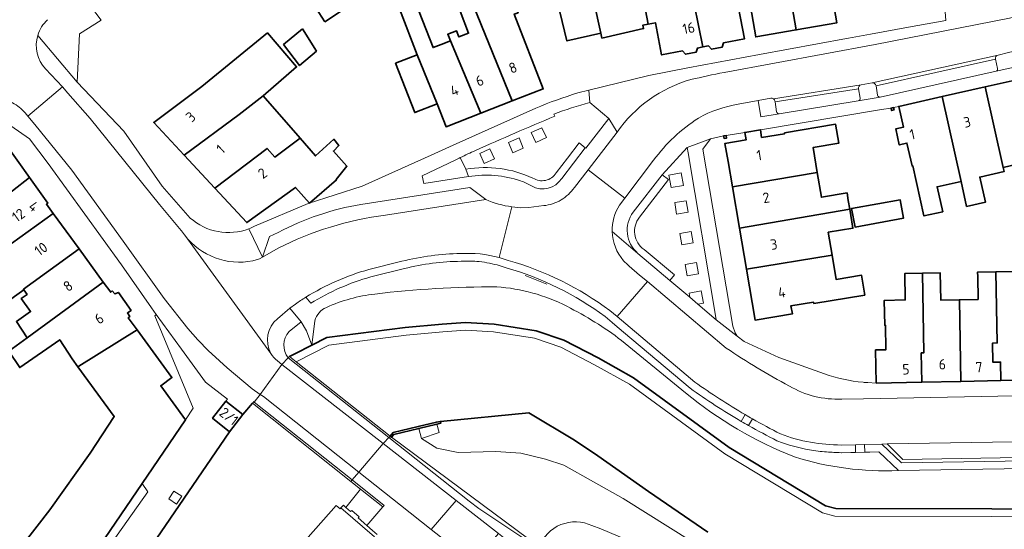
# Model space of a CAD drawing. Extents: x 150256 to 156914, y 461459 to 469481.
# Tile 311 of 656: x 155131 to 155259, y 463578 to 463644. Entities that reach past the tile are written whole.
import ezdxf
from ezdxf.enums import TextEntityAlignment as Align

# ---------------------------------------------------------------- set-up
doc = ezdxf.new("R2010")
doc.units = 0
doc.header["$LTSCALE"] = 0.75
for name, color, linetype, lineweight in [('B-RO-GK-BESCHOEIING-G', 251, 'GK-BESCHOEIING', 35), ('B-RO-GK-KADEMUUR-G', 251, 'CONTINUOUS', 35), ('B-RO-GK-KADEMUUR-GV', 251, 'CONTINUOUS', 35), ('B-RO-GR-BEPLANTING_CULTUUR_HEESTERS-GV', 251, 'CONTINUOUS', 18), ('B-RO-GR-GROENVOORZIENING-GV', 251, 'CONTINUOUS', 18), ('B-RO-GR-HAAG-GV', 251, 'CONTINUOUS', 13), ('B-RO-IE-TERREINAFSCHEIDING_KUNSTMATIG_HEKWERK-G', 251, 'IE-TERREINAFSCHEIDING-KUNSTMATIG', 18), ('B-RO-IE-TERREINAFSCHEIDING_KUNSTMATIG_MUUR-GV', 251, 'CONTINUOUS', 18), ('B-RO-KW-KUNSTWERK_DEK-GV', 6, 'CONTINUOUS', 18), ('B-RO-OG-BEBOUWING-GV', 6, 'CONTINUOUS', 35), ('B-RO-OG-BEBOUWING-T18', 1, 'CONTINUOUS', 18), ('B-RO-OG-TERREIN_CULTUURSCHEIDING-GV', 251, 'CONTINUOUS', 18), ('B-RO-OG-WATER_SLOOT-GV', 251, 'CONTINUOUS', 18), ('B-RO-VH-VERHARDING_ASFALT-GV', 251, 'CONTINUOUS', 18), ('B-RO-VH-VERHARDING_BETON-GV', 251, 'CONTINUOUS', 18), ('B-RO-VH-VERHARDING_BETONSTRAATSTEEN-GV', 251, 'CONTINUOUS', 18), ('B-RO-VH-VERHARDING_STRAATBAKSTEEN-GV', 251, 'CONTINUOUS', 18), ('B-RO-VH-VERHARDING_TEGEL-GV', 251, 'CONTINUOUS', 18)]:
    doc.layers.add(name, color=color, linetype=linetype, lineweight=lineweight)
doc.styles.add('NLCS-ISO-M200-T18', font='NLCS-ISO.ttf', dxfattribs={"height": 360})
doc.linetypes.add('GK-BESCHOEIING', pattern='A,30,-5,[1,NLCS.SHX,S=1,R=0,X=0,Y=0],-5', length=40)
doc.linetypes.add('IE-TERREINAFSCHEIDING-KUNSTMATIG', pattern='A,4,[82,NLCS.SHX,S=0.75,R=90,X=0,Y=0],4,-2', length=10)

msp = doc.modelspace()

# ---------------------------------------------------------------- linework, layer by layer
at = {"layer": 'B-RO-GK-BESCHOEIING-G'}
for points in [[(155370.573, 463580.181), (155368.292, 463580.206), (155298.318, 463580.321), (155237.51, 463580.465), (155236.144, 463580.824), (155223.637, 463588.372), (155211.202, 463597.428), (155206.602, 463600.016), (155202.146, 463602.316), (155198.552, 463603.538), (155193.089, 463604.4), (155189.352, 463604.616), (155186.333, 463604.4), (155181.517, 463603.969), (155171.31, 463602.66), (155169.392, 463601.682)], [(155169.392, 463601.682), (155167.165, 463600.546), (155166.477, 463600.195)], [(155197.608, 463592.877), (155186.09, 463591.77)], [(155203.529, 463589.348), (155197.608, 463592.877)], [(155206.556, 463587.32), (155203.529, 463589.348)], [(155220.868, 463577.386), (155213.12, 463582.671), (155206.556, 463587.32)], [(154913.987, 463458.527), (154938.762, 463464.751), (154992.908, 463476.244), (155063.704, 463491.156), (155077.648, 463494.119), (155082.742, 463495.582), (155087.789, 463497.321), (155091.886, 463498.918), (155098.421, 463502.001), (155102.187, 463504.027), (155106.505, 463506.886), (155107.946, 463507.925), (155112.293, 463511.489), (155120.157, 463518.286), (155124.072, 463521.903), (155124.219, 463522.056), (155140.177, 463543.785), (155160.275, 463566.977), (155172.557, 463580.865)]]:
    msp.add_lwpolyline(points, dxfattribs=at)
at = {"layer": 'B-RO-GK-KADEMUUR-G'}
for points in [[(155161.672, 463594.129), (155161.842, 463594.322), (155161.891, 463594.284)], [(155160.43, 463592.659), (155161.672, 463594.129)], [(155158.686, 463590.425), (155146.81, 463573.07), (155126.24, 463547.151)]]:
    msp.add_lwpolyline(points, dxfattribs=at)
at = {"layer": 'B-RO-GK-KADEMUUR-GV'}
msp.add_lwpolyline([(155185.623, 463591.431), (155186.135, 463591.524), (155186.09, 463591.77), (155185.578, 463591.677), (155183.223, 463591.089), (155179.948, 463590.322), (155179.545, 463589.86), (155179.732, 463589.712), (155180.02, 463590.068), (155183.283, 463590.858)], close=True, dxfattribs=at)
at = {"layer": 'B-RO-GR-BEPLANTING_CULTUUR_HEESTERS-GV'}
for points in [[(155197.906, 463629.271), (155198.507, 463627.985), (155199.878, 463628.616), (155199.278, 463629.906)], [(155194.928, 463628.001), (155195.497, 463626.664), (155196.866, 463627.258), (155196.315, 463628.584)], [(155191.201, 463626.576), (155191.782, 463625.26), (155193.104, 463625.855), (155192.518, 463627.165)], [(155215.802, 463623.756), (155216.09, 463622.138), (155217.674, 463622.421), (155217.385, 463624.039)], [(155218.279, 463618.95), (155218.031, 463620.429), (155216.551, 463620.181), (155216.8, 463618.701)], [(155218.952, 463614.956), (155218.703, 463616.436), (155217.223, 463616.187), (155217.472, 463614.707)], [(155219.383, 463612.392), (155217.904, 463612.143), (155218.153, 463610.664), (155219.632, 463610.913)], [(155218.493, 463607.9), (155219.542, 463607.009), (155220.27, 463607.125), (155219.988, 463608.708), (155218.416, 463608.406)]]:
    msp.add_lwpolyline(points, close=True, dxfattribs=at)
msp.add_lwpolyline([(155166.313, 463600.007), (155166.477, 463600.195), (155167.165, 463600.546), (155169.392, 463601.682), (155168.702, 463603.544), (155167.978, 463604.712), (155166.426, 463603.438)], dxfattribs=at)
msp.add_lwpolyline([(155166.426, 463603.438, 0.3651971), (155166.313, 463600.007)], format="xyb", dxfattribs=at)
at = {"layer": 'B-RO-GR-GROENVOORZIENING-GV'}
for points in [[(155258.57, 463639.344, 0.4234483), (155258.25, 463638.811)], [(155258.514, 463637.596, -0.4168178), (155258.312, 463637.246)], [(155240.778, 463635.485, 0.4289727), (155240.456, 463634.977)], [(155242.72, 463635.351, 0.3973853), (155242.202, 463635.729)], [(155243.249, 463633.886, -0.3945005), (155242.912, 463634.127)], [(155229.389, 463633.656, 0.2007302), (155229.052, 463633.738)], [(155229.567, 463633.366, 0.1956087), (155229.389, 463633.656)], [(155240.649, 463633.764, -0.3940091), (155240.4, 463633.403)], [(155230.135, 463631.73, -0.4143634), (155229.787, 463631.99)], [(155198.117, 463623.367, 0.1521595), (155189.416, 463624.507)], [(155201.132, 463624.031, -0.4166108), (155198.117, 463623.367)], [(155189.758, 463623.569, -0.1213683), (155196.515, 463623.009)], [(155196.515, 463623.009, -0.0441194), (155197.944, 463622.354)], [(155197.944, 463622.354, 0.4063887), (155201.857, 463623.324)], [(155211.146, 463618.959, 0.3939038), (155211.756, 463613.592)], [(155212.569, 463614.102, -0.4268084), (155211.951, 463618.296)], [(155188.711, 463613.564, 0.0578752), (155181.091, 463612.563)], [(155193.736, 463613.042, 0.0823879), (155188.711, 463613.564)], [(155188.772, 463612.566, 0.0573387), (155181.429, 463611.617)], [(155181.429, 463611.617, -0.0573387), (155188.772, 463612.566)], [(155190.808, 463612.546, 0.03536), (155188.772, 463612.566)], [(155188.772, 463612.566, -0.03536), (155190.808, 463612.546)], [(155193.46, 463612.081, 0.0471395), (155190.808, 463612.546)], [(155190.808, 463612.546, -0.0471395), (155193.46, 463612.081)], [(155208.109, 463606.164, 0.0911303), (155194.921, 463612.686)], [(155176.803, 463611.499, 0.0716347), (155168.604, 463607.894)], [(155207.494, 463605.375, 0.0911587), (155194.647, 463611.724)], [(155194.647, 463611.724, -0.0911587), (155207.494, 463605.375)], [(155177.058, 463610.532, 0.0703986), (155169.243, 463607.114)], [(155169.243, 463607.114, -0.0703986), (155177.058, 463610.532)], [(155177.582, 463608.307, -0.0314598), (155193.407, 463609.245)], [(155193.407, 463609.245, -0.1013714), (155202.524, 463606.717)], [(155168.604, 463607.894, 0.0130675), (155167.257, 463607.006)], [(155171.269, 463606.577, -0.0763873), (155177.582, 463608.307)], [(155169.779, 463604.839, -0.2341516), (155171.269, 463606.577)], [(155202.524, 463606.717, -0.0451911), (155209.638, 463602.282)], [(155225.207, 463591.779, -0.0223529), (155218.544, 463596.084)], [(155218.544, 463596.084, 0.0223529), (155225.207, 463591.779)], [(155225.707, 463592.646, -0.022174), (155219.157, 463596.875)], [(155217.969, 463595.465, 0.0778758), (155232.105, 463587.155)], [(155226.143, 463591.24, -0.003331), (155225.207, 463591.779)], [(155230.293, 463590.147, -0.0114884), (155226.657, 463592.099)], [(155229.841, 463589.255, -0.0117314), (155226.143, 463591.24)], [(155226.143, 463591.24, 0.0117314), (155229.841, 463589.255)], [(155234.058, 463588.064, -0.0474855), (155229.934, 463589.214)], [(155229.934, 463589.214, 0.0474855), (155234.058, 463588.064)], [(155234.205, 463589.053, -0.0470708), (155230.293, 463590.147)], [(155236.297, 463587.804, -0.0304272), (155234.058, 463588.064)], [(155234.058, 463588.064, 0.0304272), (155236.297, 463587.804)], [(155238.206, 463588.698, -0.0297523), (155234.205, 463589.053)], [(155232.105, 463587.155, 0.0853847), (155245.627, 463585.379)], [(155238.177, 463587.698, 0.0010605), (155236.297, 463587.804)], [(155236.297, 463587.804, -0.0010605), (155238.177, 463587.698)]]:
    msp.add_lwpolyline(points, format="xyb", dxfattribs=at)
for points in [[(155259.942, 463639.664), (155258.57, 463639.344)], [(155258.25, 463638.811), (155258.514, 463637.596)], [(155258.312, 463637.246), (155261.122, 463637.876)], [(155242.202, 463635.729), (155240.778, 463635.485)], [(155242.912, 463634.127), (155242.72, 463635.351)], [(155240.456, 463634.977), (155240.649, 463633.764)], [(155229.052, 463633.738), (155227.383, 463633.433), (155227.727, 463631.337), (155230.135, 463631.73)], [(155229.787, 463631.99), (155229.584, 463633.258), (155229.567, 463633.366)], [(155240.4, 463633.403), (155243.249, 463633.886)], [(155201.857, 463623.324), (155204.904, 463627.316), (155204.111, 463627.928), (155202.611, 463625.966), (155201.132, 463624.031)], [(155189.416, 463624.507), (155189.758, 463623.569)], [(155211.951, 463618.296), (155215.731, 463623.196), (155214.919, 463623.808), (155211.146, 463618.959)], [(155211.756, 463613.592), (155215.928, 463610.077), (155216.52, 463610.79), (155212.569, 463614.102)], [(155181.091, 463612.563), (155176.803, 463611.499)], [(155194.921, 463612.686), (155193.736, 463613.042)], [(155181.429, 463611.617), (155177.058, 463610.532)], [(155177.058, 463610.532), (155181.429, 463611.617)], [(155194.647, 463611.724), (155193.46, 463612.081)], [(155193.46, 463612.081), (155194.647, 463611.724)], [(155169.243, 463607.114), (155168.604, 463607.894)], [(155168.604, 463607.894), (155169.243, 463607.114)], [(155167.257, 463607.006), (155166.536, 463606.474), (155167.978, 463604.712)], [(155209.069, 463605.382), (155208.109, 463606.164)], [(155167.978, 463604.712), (155168.702, 463603.544), (155169.392, 463601.682), (155169.779, 463604.839)], [(155218.544, 463596.084), (155210.992, 463602.452), (155209.081, 463604.064), (155208.431, 463604.612), (155207.494, 463605.375)], [(155207.494, 463605.375), (155208.431, 463604.612), (155209.081, 463604.064), (155210.992, 463602.452), (155218.544, 463596.084)], [(155219.157, 463596.875), (155209.069, 463605.382)], [(155209.638, 463602.282), (155217.969, 463595.465)], [(155225.207, 463591.779), (155225.707, 463592.646)], [(155226.657, 463592.099), (155226.143, 463591.24)], [(155229.934, 463589.214), (155229.841, 463589.255)], [(155229.841, 463589.255), (155229.934, 463589.214)], [(155238.177, 463587.698), (155238.227, 463587.698), (155239.42, 463587.723), (155240.063, 463587.737), (155240.041, 463588.737), (155238.206, 463588.698)], [(155245.627, 463585.379), (155243.093, 463587.801), (155241.919, 463587.776), (155241.253, 463587.762), (155240.063, 463587.737), (155239.42, 463587.723), (155238.227, 463587.698), (155238.177, 463587.698)]]:
    msp.add_lwpolyline(points, dxfattribs=at)
for points in [[(155245.627, 463585.379), (155295.034, 463586.173), (155296.782, 463588.191), (155297.263, 463588.746), (155298.057, 463588.744), (155301.632, 463588.794), (155302.3, 463588.807), (155302.787, 463588.816), (155309.901, 463588.846), (155324.535, 463588.908), (155324.531, 463589.834), (155302.775, 463589.816), (155301.615, 463589.794), (155298.043, 463589.744), (155296.807, 463589.747), (155294.571, 463587.166), (155246.021, 463586.385), (155243.485, 463588.809), (155241.232, 463588.762), (155241.253, 463587.762), (155241.919, 463587.776), (155243.093, 463587.801)], [(155150.807, 463581.696), (155151.81, 463581.038), (155152.469, 463582.041), (155151.466, 463582.699)]]:
    msp.add_lwpolyline(points, close=True, dxfattribs=at)
at = {"layer": 'B-RO-GR-HAAG-GV'}
for points in [[(155201.857, 463623.324), (155204.904, 463627.316), (155204.111, 463627.928), (155202.611, 463625.966)], [(155202.611, 463625.966), (155201.132, 463624.031)], [(155189.416, 463624.507), (155189.758, 463623.569)], [(155211.951, 463618.296), (155215.731, 463623.196), (155214.919, 463623.808), (155211.146, 463618.959)], [(155211.756, 463613.592), (155215.928, 463610.077), (155216.52, 463610.79), (155212.569, 463614.102)], [(155181.091, 463612.563), (155176.803, 463611.499)], [(155194.921, 463612.686), (155193.736, 463613.042)], [(155177.058, 463610.532), (155181.429, 463611.617)], [(155193.46, 463612.081), (155194.647, 463611.724)], [(155168.604, 463607.894), (155169.243, 463607.114)], [(155209.069, 463605.382), (155208.109, 463606.164)], [(155207.494, 463605.375), (155208.431, 463604.612), (155209.081, 463604.064), (155210.992, 463602.452), (155218.544, 463596.084)], [(155219.157, 463596.875), (155209.069, 463605.382)], [(155225.207, 463591.779), (155225.707, 463592.646)], [(155226.657, 463592.099), (155226.143, 463591.24)], [(155229.841, 463589.255), (155229.934, 463589.214)], [(155238.177, 463587.698), (155238.227, 463587.698), (155239.42, 463587.723), (155240.063, 463587.737), (155240.041, 463588.737)], [(155240.041, 463588.737), (155238.206, 463588.698)]]:
    msp.add_lwpolyline(points, dxfattribs=at)
for points in [[(155198.117, 463623.367, 0.1521595), (155189.416, 463624.507)], [(155201.132, 463624.031, -0.4166108), (155198.117, 463623.367)], [(155189.758, 463623.569, -0.1213683), (155196.515, 463623.009)], [(155196.515, 463623.009, -0.0441194), (155197.944, 463622.354)], [(155197.944, 463622.354, 0.4063887), (155201.857, 463623.324)], [(155211.146, 463618.959, 0.3939038), (155211.756, 463613.592)], [(155212.569, 463614.102, -0.4268084), (155211.951, 463618.296)], [(155188.711, 463613.564, 0.0578752), (155181.091, 463612.563)], [(155193.736, 463613.042, 0.0823879), (155188.711, 463613.564)], [(155181.429, 463611.617, -0.0573387), (155188.772, 463612.566)], [(155188.772, 463612.566, -0.03536), (155190.808, 463612.546)], [(155190.808, 463612.546, -0.0471395), (155193.46, 463612.081)], [(155208.109, 463606.164, 0.0911303), (155194.921, 463612.686)], [(155176.803, 463611.499, 0.0716347), (155168.604, 463607.894)], [(155194.647, 463611.724, -0.0911587), (155207.494, 463605.375)], [(155169.243, 463607.114, -0.0703986), (155177.058, 463610.532)], [(155218.544, 463596.084, 0.0223529), (155225.207, 463591.779)], [(155225.707, 463592.646, -0.022174), (155219.157, 463596.875)], [(155230.293, 463590.147, -0.0114884), (155226.657, 463592.099)], [(155226.143, 463591.24, 0.0117314), (155229.841, 463589.255)], [(155229.934, 463589.214, 0.0474855), (155234.058, 463588.064)], [(155234.205, 463589.053, -0.0470708), (155230.293, 463590.147)], [(155234.058, 463588.064, 0.0304272), (155236.297, 463587.804)], [(155238.206, 463588.698, -0.0297523), (155234.205, 463589.053)], [(155236.297, 463587.804, -0.0010605), (155238.177, 463587.698)]]:
    msp.add_lwpolyline(points, format="xyb", dxfattribs=at)
msp.add_lwpolyline([(155241.232, 463588.762), (155241.253, 463587.762), (155241.919, 463587.776), (155243.093, 463587.801), (155245.627, 463585.379), (155295.034, 463586.173), (155296.782, 463588.191), (155297.263, 463588.746), (155298.057, 463588.744), (155301.632, 463588.794), (155302.3, 463588.807), (155302.787, 463588.816), (155309.901, 463588.846), (155324.535, 463588.908), (155324.531, 463589.834), (155302.775, 463589.816), (155301.615, 463589.794), (155298.043, 463589.744), (155296.807, 463589.747), (155294.571, 463587.166), (155246.021, 463586.385), (155243.485, 463588.809)], close=True, dxfattribs=at)
at = {"layer": 'B-RO-IE-TERREINAFSCHEIDING_KUNSTMATIG_HEKWERK-G'}
msp.add_lwpolyline([(155199.921, 463609.6), (155197.099, 463610.735)], dxfattribs=at)
at = {"layer": 'B-RO-IE-TERREINAFSCHEIDING_KUNSTMATIG_MUUR-GV'}
for points in [[(155166.477, 463600.195), (155166.313, 463600.007), (155179.375, 463589.677), (155179.545, 463589.86), (155167.34, 463599.513)], [(155174.448, 463583.978), (155174.617, 463584.172), (155161.891, 463594.284), (155161.842, 463594.322), (155161.672, 463594.129)], [(155178.628, 463580.656), (155178.712, 463580.762), (155178.788, 463580.858), (155174.617, 463584.172), (155174.448, 463583.978), (155175.691, 463582.991)]]:
    msp.add_lwpolyline(points, close=True, dxfattribs=at)
msp.add_lwpolyline([(155200.072, 463574.564), (155198.912, 463575.503), (155179.732, 463589.712), (155179.545, 463589.86), (155179.375, 463589.677), (155189.828, 463581.41), (155191.099, 463580.475), (155197.061, 463576.482)], dxfattribs=at)
at = {"layer": 'B-RO-KW-KUNSTWERK_DEK-GV'}
msp.add_lwpolyline([(155179.545, 463589.86), (155167.34, 463599.513), (155166.477, 463600.195), (155166.313, 463600.007), (155165.5, 463599.155), (155162.681, 463595.278), (155161.891, 463594.284), (155161.842, 463594.322), (155161.672, 463594.129), (155174.448, 463583.978), (155174.617, 463584.172), (155175.484, 463585.186), (155178.653, 463588.893), (155178.732, 463588.986), (155179.375, 463589.677)], close=True, dxfattribs=at)
at = {"layer": 'B-RO-OG-BEBOUWING-GV'}
for points in [[(155204.189, 463654.843), (155202.972, 463659.681), (155198.324, 463658.655), (155202.53, 463641.187), (155206.932, 463642.195), (155205.193, 463650.049)], [(155204.189, 463654.843), (155205.193, 463650.049), (155206.932, 463642.195), (155207.083, 463641.537), (155212.501, 463642.778), (155212.402, 463643.209), (155213.083, 463643.345), (155211.489, 463651.816), (155210.463, 463656.248)], [(155220.235, 463654.808), (155221.369, 463649.342), (155218.493, 463648.745), (155220.223, 463640.398), (155220.94, 463640.536), (155221.319, 463640.098), (155222.7, 463640.365), (155222.889, 463640.913), (155225.601, 463641.438), (155222.914, 463655.331)], [(155211.489, 463651.816), (155213.083, 463643.345), (155214.036, 463643.536), (155214.845, 463639.358), (155217.559, 463639.883), (155217.936, 463639.446), (155219.318, 463639.713), (155219.506, 463640.259), (155220.223, 463640.398), (155218.493, 463648.745), (155215.779, 463648.182), (155214.632, 463653.714), (155212.127, 463653.195), (155212.375, 463651.999)], [(155235.879, 463653.492), (155230.614, 463652.598), (155232.345, 463642.617), (155237.6, 463643.524)], [(155232.345, 463642.617), (155230.614, 463652.598), (155225.363, 463651.706), (155227.089, 463641.709)], [(155190.409, 463645.725), (155195.437, 463633.382), (155199.461, 463634.947), (155195.685, 463644.654), (155196.181, 463644.847), (155195.405, 463647.147), (155197.308, 463647.789), (155196.693, 463649.611), (155194.79, 463648.969), (155190.846, 463647.48), (155191.403, 463646.112)], [(155171.059, 463643.665), (155173.519, 463645.259), (155172.384, 463647.043), (155169.897, 463645.476)], [(155183.079, 463639.374), (155185.668, 463633.006), (155186.825, 463630.032), (155191.368, 463631.799), (155187.395, 463641.193), (155186.174, 463640.717), (155185.134, 463640.312), (155182.857, 463646.165), (155180.755, 463645.347)], [(155190.409, 463645.725), (155188.642, 463645.038), (155189.753, 463642.182), (155188.506, 463641.697), (155188.199, 463642.486), (155187.039, 463642.035), (155187.395, 463641.193), (155191.368, 463631.799), (155195.437, 463633.382)], [(155163.044, 463634.065), (155167.397, 463637.803), (155163.6, 463642.217), (155155.078, 463635.274), (155148.84, 463630.602), (155152.795, 463626.343), (155159.94, 463631.628)], [(155168.149, 463642.765), (155165.701, 463640.697), (155167.785, 463637.968), (155169.97, 463639.865)], [(155185.668, 463633.006), (155183.079, 463639.374), (155180.264, 463638.28), (155182.756, 463631.874)], [(155259.232, 463624.756), (155261.618, 463625.288), (155262.352, 463621.996), (155264.219, 463622.412), (155264.553, 463622.486), (155263.11, 463628.96), (155262.525, 463628.83), (155261.437, 463633.709), (155262.51, 463633.949), (155261.974, 463636.353), (155256.901, 463635.212)], [(155163.044, 463634.065), (155159.94, 463631.628), (155152.795, 463626.343), (155156.78, 463622.051), (155163.575, 463627.219), (155164.588, 463626.086), (155167.867, 463628.537)], [(155253.768, 463622.944), (155254.494, 463619.687), (155256.929, 463620.229), (155256.2, 463623.498), (155259.356, 463624.202), (155259.232, 463624.756), (155256.901, 463635.212), (155251.314, 463633.955)], [(155251.314, 463633.955), (155245.66, 463632.683), (155246.269, 463629.976), (155245.274, 463629.752), (155245.739, 463627.684), (155246.739, 463627.909), (155247.404, 463624.953), (155247.486, 463624.971), (155248.936, 463618.462), (155251.376, 463619.006), (155250.653, 463622.25), (155253.768, 463622.944)], [(155244.987, 463632.532), (155244.665, 463632.459), (155244.737, 463632.137), (155245.059, 463632.21)], [(155235.078, 463624.108), (155234.537, 463627.329), (155237.866, 463627.889), (155237.45, 463630.361), (155230.82, 463629.225), (155230.838, 463629.116), (155227.844, 463628.652), (155227.691, 463629.64), (155225.658, 463629.298), (155225.823, 463628.331), (155223.076, 463627.864), (155223.478, 463625.508), (155224.04, 463622.222)], [(155223.235, 463628.891), (155222.91, 463628.837), (155222.965, 463628.511), (155223.29, 463628.567)], [(155132.69, 463623.447), (155129.494, 463627.963), (155127.65, 463628.07), (155124.901, 463626.069), (155115.177, 463618.993), (155114.243, 463618.313), (155115.465, 463616.634), (155111.392, 463613.618), (155109.341, 463612.134), (155112.19, 463608.163), (155115.017, 463610.104), (155119.288, 463613.178), (155123.786, 463616.528)], [(155156.78, 463622.051), (155160.918, 463617.594), (155167.257, 463622.151), (155169.086, 463620.114), (155172.585, 463623.13), (155172.531, 463623.192), (155173.934, 463624.914), (155172.196, 463626.87), (155172.898, 463627.6), (155172.25, 463628.411), (155169.858, 463626.256), (155167.867, 463628.537), (155164.588, 463626.086), (155163.575, 463627.219)], [(155239.112, 463620.46), (155238.946, 463621.446), (155235.62, 463620.887), (155235.078, 463624.108), (155224.04, 463622.222), (155224.952, 463616.884), (155239.301, 463619.336)], [(155132.69, 463623.447), (155123.786, 463616.528), (155125.373, 463614.399), (155124.503, 463613.782), (155125.959, 463611.751), (155135.773, 463618.767), (155134.894, 463619.971), (155135.065, 463620.089)], [(155242.934, 463620.016), (155239.545, 463619.432), (155239.999, 463617), (155246.303, 463618.176), (155245.865, 463620.522)], [(155139.131, 463614.165), (155135.773, 463618.767), (155125.959, 463611.751), (155129.363, 463607.004), (155131.947, 463608.856), (155131.889, 463608.937)], [(155224.952, 463616.884), (155225.864, 463611.546), (155236.998, 463613.363), (155236.509, 463616.33), (155239.718, 463616.855), (155239.301, 463619.336)], [(155142.271, 463609.862), (155139.131, 463614.165), (155131.889, 463608.937), (155131.947, 463608.856), (155132.378, 463608.255), (155131.622, 463607.713), (155132.823, 463606.039), (155130.994, 463604.728), (155132.402, 463602.631)], [(155225.864, 463611.546), (155226.994, 463604.932), (155231.837, 463605.728), (155231.662, 463606.795), (155234.579, 463607.275), (155234.611, 463607.084), (155241.25, 463608.176), (155240.828, 463610.744), (155237.518, 463610.2), (155236.998, 463613.363)], [(155248.658, 463596.872), (155248.585, 463600.67), (155248.949, 463600.677), (155248.749, 463611.021), (155246.449, 463610.976), (155246.516, 463607.54), (155243.782, 463607.487), (155243.845, 463604.246), (155243.946, 463604.248), (155244.008, 463601.069), (155242.663, 463601.043), (155242.746, 463596.757)], [(155248.749, 463611.021), (155248.949, 463600.677), (155248.585, 463600.67), (155248.658, 463596.872), (155253.757, 463596.971), (155253.553, 463607.561), (155251.116, 463607.515), (155251.049, 463611.065)], [(155258.956, 463597.072), (155258.91, 463599.472), (155257.91, 463599.453), (155257.862, 463601.951), (155258.474, 463601.963), (155258.293, 463611.211), (155255.918, 463611.164), (155255.929, 463610.574), (155255.984, 463607.607), (155253.553, 463607.561), (155253.757, 463596.971)], [(155258.293, 463611.211), (155258.474, 463601.963), (155257.862, 463601.951), (155257.91, 463599.453), (155258.91, 463599.472), (155258.956, 463597.072), (155263.317, 463597.156), (155263.108, 463607.934), (155260.733, 463607.888), (155260.668, 463611.257)], [(155142.271, 463609.862), (155132.402, 463602.631), (155130.004, 463600.898), (155131.412, 463598.77), (155136.627, 463602.381), (155138.22, 463599.88), (155138.976, 463598.849), (155139.099, 463598.935), (155146.666, 463603.666), (155145.52, 463605.24), (155145.73, 463605.4), (155145.41, 463605.85), (155145.88, 463606.18), (155144.24, 463608.53), (155143.77, 463608.325), (155143.447, 463608.715), (155143.237, 463608.538)], [(155160.43, 463592.659), (155158.222, 463594.408), (155156.479, 463592.17), (155158.686, 463590.425)]]:
    msp.add_lwpolyline(points, close=True, dxfattribs=at)
msp.add_lwpolyline([(155130.7, 463560.28), (155134.553, 463564.805), (155136.805, 463567.45), (155142.62, 463574.92), (155141.78, 463575.58), (155147.328, 463583.724), (155152.95, 463591.976), (155149.74, 463596.4), (155151.19, 463597.45), (155146.666, 463603.666), (155139.099, 463598.935), (155138.976, 463598.849), (155143.709, 463592.39), (155140.56, 463587.634), (155135.332, 463580.297), (155129.773, 463573.166)], dxfattribs=at)
at = {"layer": 'B-RO-OG-TERREIN_CULTUURSCHEIDING-GV'}
for points in [[(155227.95, 463570.402), (155209.837, 463581.759), (155202.146, 463586.071), (155199.774, 463586.862), (155196.539, 463587.653), (155193.305, 463587.868), (155188.417, 463587.725), (155185.614, 463588.3), (155183.623, 463589.561), (155183.283, 463590.858), (155180.02, 463590.068), (155179.732, 463589.712), (155198.912, 463575.503)], [(155177.548, 463576.797), (155173.163, 463580.54), (155173.064, 463580.433), (155172.557, 463580.865), (155160.275, 463566.977), (155140.177, 463543.785), (155124.219, 463522.056), (155129.871, 463520.225), (155199.379, 463544.374), (155199.241, 463545.387), (155199.528, 463545.438), (155199.257, 463547.294), (155199.05, 463547.265), (155198.218, 463553.435), (155196.891, 463557.824), (155195.6, 463562.838)]]:
    msp.add_lwpolyline(points, dxfattribs=at)
for points in [[(155198.912, 463575.503, -0.4338351), (155205.792, 463578.238)], [(155205.792, 463578.238, -0.0850611), (155222.728, 463568.613)]]:
    msp.add_lwpolyline(points, format="xyb", dxfattribs=at)
at = {"layer": 'B-RO-OG-WATER_SLOOT-GV'}
for points in [[(155193.407, 463609.245, 0.0314598), (155177.582, 463608.307)], [(155202.524, 463606.717, 0.1013714), (155193.407, 463609.245)], [(155177.582, 463608.307, 0.0763873), (155171.269, 463606.577)], [(155171.269, 463606.577, 0.2341516), (155169.779, 463604.839)], [(155209.638, 463602.282, 0.0451911), (155202.524, 463606.717)], [(155232.105, 463587.155, -0.0778758), (155217.969, 463595.465)], [(155245.627, 463585.379, -0.0853847), (155232.105, 463587.155)]]:
    msp.add_lwpolyline(points, format="xyb", dxfattribs=at)
for points in [[(155298.318, 463580.321), (155237.51, 463580.465), (155236.144, 463580.824), (155223.637, 463588.372), (155211.202, 463597.428), (155206.602, 463600.016), (155202.146, 463602.316), (155198.552, 463603.538), (155193.089, 463604.4), (155189.352, 463604.616), (155186.333, 463604.4), (155181.517, 463603.969), (155171.31, 463602.66), (155169.392, 463601.682), (155167.165, 463600.546), (155166.477, 463600.195), (155167.34, 463599.513), (155171.609, 463601.691), (155181.625, 463602.975), (155186.413, 463603.403), (155189.359, 463603.614), (155192.982, 463603.405), (155198.311, 463602.563), (155201.753, 463601.393), (155206.128, 463599.135), (155210.661, 463596.585), (155223.084, 463587.538), (155235.75, 463579.894), (155237.379, 463579.465), (155298.316, 463579.321)], [(155169.779, 463604.839), (155169.392, 463601.682), (155171.31, 463602.66), (155181.517, 463603.969), (155186.333, 463604.4), (155189.352, 463604.616), (155193.089, 463604.4), (155198.552, 463603.538), (155202.146, 463602.316), (155206.602, 463600.016), (155211.202, 463597.428), (155223.637, 463588.372), (155236.144, 463580.824), (155237.51, 463580.465), (155298.318, 463580.321), (155368.292, 463580.206), (155370.573, 463580.181), (155397.204, 463580.524)], [(155398.731, 463579.544), (155370.575, 463579.181), (155368.286, 463579.206), (155298.316, 463579.321), (155237.379, 463579.465), (155235.75, 463579.894), (155223.084, 463587.538), (155210.661, 463596.585), (155206.128, 463599.135), (155201.753, 463601.393), (155198.311, 463602.563), (155192.982, 463603.405), (155189.359, 463603.614), (155186.413, 463603.403), (155181.625, 463602.975), (155171.609, 463601.691), (155167.34, 463599.513), (155179.545, 463589.86)], [(155217.969, 463595.465), (155209.638, 463602.282)], [(155160.275, 463566.977), (155172.557, 463580.865), (155173.064, 463580.433), (155173.163, 463580.54), (155173.338, 463580.731), (155173.48, 463580.885), (155173.799, 463580.61), (155175.691, 463582.991), (155174.448, 463583.978), (155174.617, 463584.172), (155175.484, 463585.186), (155178.653, 463588.893), (155178.732, 463588.986), (155179.375, 463589.677), (155179.545, 463589.86), (155167.34, 463599.513), (155166.477, 463600.195), (155166.313, 463600.007), (155165.5, 463599.155), (155162.681, 463595.278), (155161.891, 463594.284), (155161.842, 463594.322), (155161.672, 463594.129), (155160.43, 463592.659), (155158.686, 463590.425), (155146.81, 463573.07)], [(155179.545, 463589.86), (155179.948, 463590.322), (155183.223, 463591.089), (155185.578, 463591.677), (155186.09, 463591.77), (155197.608, 463592.877), (155203.529, 463589.348), (155206.556, 463587.32), (155213.12, 463582.671), (155220.868, 463577.386)], [(155220.868, 463577.386), (155213.12, 463582.671), (155206.556, 463587.32), (155203.529, 463589.348), (155197.608, 463592.877), (155186.09, 463591.77), (155186.135, 463591.524), (155185.623, 463591.431), (155185.92, 463590.315), (155183.623, 463589.561), (155185.614, 463588.3), (155188.417, 463587.725), (155193.305, 463587.868), (155196.539, 463587.653), (155199.774, 463586.862), (155202.146, 463586.071), (155209.837, 463581.759), (155227.95, 463570.402), (155235.713, 463565.802), (155239.738, 463564.652), (155245.704, 463563.502)], [(155398.013, 463585.259), (155370.395, 463586.183), (155331.294, 463586.504), (155295.034, 463586.173), (155245.627, 463585.379)]]:
    msp.add_lwpolyline(points, dxfattribs=at)
at = {"layer": 'B-RO-VH-VERHARDING_ASFALT-GV'}
for points in [[(155205.792, 463578.238, 0.4338351), (155198.912, 463575.503)], [(155222.728, 463568.613, 0.0850611), (155205.792, 463578.238)]]:
    msp.add_lwpolyline(points, format="xyb", dxfattribs=at)
at = {"layer": 'B-RO-VH-VERHARDING_BETON-GV'}
msp.add_lwpolyline([(155176.542, 463578.243), (155178.628, 463580.656), (155175.691, 463582.991), (155173.799, 463580.61), (155174.424, 463580.072), (155174.575, 463580.22), (155175.549, 463579.377), (155175.399, 463579.229)], close=True, dxfattribs=at)
at = {"layer": 'B-RO-VH-VERHARDING_BETONSTRAATSTEEN-GV'}
for points in [[(155258.57, 463639.344), (155242.202, 463635.729)], [(155258.25, 463638.811), (155242.72, 463635.351), (155242.912, 463634.127)], [(155242.72, 463635.351), (155258.25, 463638.811)], [(155258.514, 463637.596), (155258.25, 463638.811)], [(155243.249, 463633.886), (155258.312, 463637.246)], [(155240.778, 463635.485), (155229.389, 463633.656)], [(155229.567, 463633.366), (155229.584, 463633.258), (155240.456, 463634.977)], [(155240.649, 463633.764), (155240.456, 463634.977), (155229.584, 463633.258), (155229.787, 463631.99)], [(155230.135, 463631.73), (155240.4, 463633.403)], [(155191.981, 463620.582), (155178.966, 463618.54)], [(155193.736, 463613.042), (155195.371, 463619.639)], [(155152.862, 463615.935), (155164.074, 463600.604)], [(155164.998, 463614.252), (155162.954, 463613.11), (155162.587, 463612.886), (155161.706, 463612.632)], [(155176.803, 463611.499), (155181.091, 463612.563)], [(155213.013, 463609.941), (155209.069, 463605.382), (155219.157, 463596.875)], [(155223.242, 463601.287), (155213.013, 463609.941)], [(155164.898, 463605.097), (155166.536, 463606.474), (155167.257, 463607.006)], [(155126.24, 463547.151), (155146.81, 463573.07), (155158.686, 463590.425), (155156.479, 463592.17), (155158.222, 463594.408), (155158.43, 463594.67), (155155.566, 463596.875), (155152.452, 463601.155), (155149.15, 463605.67), (155148.96, 463605.46), (155153.95, 463593.51), (155152.95, 463591.976), (155147.328, 463583.724), (155148.079, 463582.613), (155142.62, 463574.92), (155136.805, 463567.45), (155134.553, 463564.805), (155135.352, 463564.134), (155131.408, 463559.507)], [(155238.206, 463588.698), (155240.041, 463588.737), (155241.232, 463588.762), (155243.485, 463588.809), (155244.153, 463588.846), (155296.259, 463589.683), (155296.807, 463589.747), (155296.716, 463595.746), (155297.903, 463595.844), (155241.087, 463594.719), (155238.266, 463594.663)]]:
    msp.add_lwpolyline(points, dxfattribs=at)
for points in [[(155258.25, 463638.811, -0.4234483), (155258.57, 463639.344)], [(155258.312, 463637.246, 0.4168178), (155258.514, 463637.596)], [(155240.456, 463634.977, -0.4289727), (155240.778, 463635.485)], [(155242.202, 463635.729, -0.3973853), (155242.72, 463635.351)], [(155242.912, 463634.127, 0.3945005), (155243.249, 463633.886)], [(155229.389, 463633.656, -0.1956087), (155229.567, 463633.366)], [(155240.4, 463633.403, 0.3940091), (155240.649, 463633.764)], [(155229.787, 463631.99, 0.4143634), (155230.135, 463631.73)], [(155195.371, 463619.639, -0.0704647), (155191.981, 463620.582)], [(155178.966, 463618.54, 0.0884993), (155164.998, 463614.252)], [(155161.706, 463612.632, -0.2859375), (155152.862, 463615.935)], [(155181.091, 463612.563, -0.0578752), (155188.711, 463613.564)], [(155188.711, 463613.564, -0.0823879), (155193.736, 463613.042)], [(155168.604, 463607.894, -0.0716347), (155176.803, 463611.499)], [(155167.257, 463607.006, -0.0130675), (155168.604, 463607.894)], [(155164.074, 463600.604, -0.3650213), (155164.898, 463605.097)], [(155231.446, 463596.366, -0.0240037), (155223.242, 463601.287)], [(155219.157, 463596.875, 0.022174), (155225.707, 463592.646)], [(155238.266, 463594.663, -0.1438774), (155231.446, 463596.366)], [(155225.707, 463592.646, 0.003282), (155226.657, 463592.099)], [(155226.657, 463592.099, 0.0114884), (155230.293, 463590.147)], [(155230.293, 463590.147, 0.0470708), (155234.205, 463589.053)], [(155234.205, 463589.053, 0.0297523), (155238.206, 463588.698)]]:
    msp.add_lwpolyline(points, format="xyb", dxfattribs=at)
for points in [[(155296.259, 463589.683), (155244.153, 463588.846), (155246.204, 463586.839), (155294.295, 463587.66)], [(155150.807, 463581.696), (155151.466, 463582.699), (155152.469, 463582.041), (155151.81, 463581.038)]]:
    msp.add_lwpolyline(points, close=True, dxfattribs=at)
at = {"layer": 'B-RO-VH-VERHARDING_STRAATBAKSTEEN-GV'}
for points in [[(155258.57, 463639.344), (155259.942, 463639.664), (155285.797, 463645.445), (155287.43, 463645.894), (155324.343, 463656.868), (155322.688, 463661.034), (155311.813, 463657.74), (155310.435, 463657.337), (155299.2, 463653.982), (155297.794, 463653.55), (155286.37, 463650.194), (155284.877, 463649.849), (155273.259, 463647.133), (155271.818, 463646.813), (155260.073, 463644.112), (155242.604, 463640.7), (155222.975, 463637.079)], [(155229.389, 463633.656), (155240.778, 463635.485), (155242.202, 463635.729), (155258.57, 463639.344)], [(155131.565, 463632.391), (155132.102, 463631.839), (155132.463, 463631.414), (155136.994, 463635.206), (155134.753, 463637.559)], [(155152.605, 463616.286), (155149.598, 463619.946), (155140.556, 463631.092), (155137.662, 463634.412), (155136.994, 463635.206), (155132.463, 463631.414), (155133.396, 463630.307), (155138.206, 463624.385), (155144.87, 463615.17), (155150.18, 463607.74), (155153.25, 463603.84), (155154.575, 463602.358), (155155.96, 463600.93), (155156.377, 463600.53), (155158.37, 463598.73), (155161.61, 463596.01), (155162.681, 463595.278)], [(155201.132, 463624.031), (155202.611, 463625.966), (155204.111, 463627.928), (155204.904, 463627.316), (155204.983, 463627.255), (155208.004, 463631.115), (155205.525, 463633.181)], [(155224.808, 463632.962), (155227.383, 463633.433), (155229.052, 463633.738)], [(155200.819, 463631.653), (155200.947, 463631.405)], [(155209.053, 463629.322), (155205.296, 463624.448), (155210.083, 463620.759), (155213.812, 463625.689)], [(155221.954, 463604.961), (155221.818, 463605.772), (155218.303, 463626.66), (155218.188, 463627.346), (155214.919, 463623.808), (155215.731, 463623.196), (155211.951, 463618.296)], [(155188.011, 463625.685), (155183.72, 463623.656), (155183.919, 463622.648), (155189.758, 463623.569), (155189.416, 463624.507), (155188.682, 463626.026)], [(155188.682, 463626.026), (155189.416, 463624.507)], [(155209.392, 463619.845), (155210.083, 463620.759), (155205.296, 463624.448), (155203.501, 463622.148)], [(155191.981, 463620.582), (155189.922, 463622.163), (155175.757, 463619.948)], [(155178.966, 463618.54), (155191.981, 463620.582)], [(155195.371, 463619.639), (155193.736, 463613.042), (155194.921, 463612.686)], [(155199.518, 463619.788), (155197.605, 463619.549), (155196.538, 463619.524), (155195.371, 463619.639)], [(155165.024, 463616.313), (155163.868, 463615.783), (155162.954, 463613.11), (155164.998, 463614.252)], [(155164.074, 463600.604), (155152.862, 463615.935), (155152.854, 463615.946)], [(155212.569, 463614.102), (155216.52, 463610.79), (155215.928, 463610.077), (155218.493, 463607.9), (155218.416, 463608.406), (155219.988, 463608.708), (155220.27, 463607.125), (155219.542, 463607.009), (155221.954, 463604.961)], [(155210.454, 463612.095), (155209.909, 463612.634)], [(155208.109, 463606.164), (155209.069, 463605.382), (155213.013, 463609.941), (155211.992, 463610.753), (155210.633, 463611.936)], [(155162.681, 463595.278), (155165.5, 463599.155), (155164.905, 463599.617)], [(155197.061, 463576.482), (155191.099, 463580.475), (155189.828, 463581.41), (155179.375, 463589.677), (155178.732, 463588.986), (155178.653, 463588.893), (155188.123, 463581.504), (155193.647, 463577.194), (155194.492, 463576.535)], [(155184.899, 463577.732), (155180.917, 463580.885), (155175.484, 463585.186), (155174.617, 463584.172), (155178.788, 463580.858), (155178.712, 463580.762), (155178.628, 463580.656), (155176.542, 463578.243), (155177.281, 463577.606), (155177.862, 463577.105)]]:
    msp.add_lwpolyline(points, dxfattribs=at)
for points in [[(155133.755, 463641.899, -0.1370517), (155135.045, 463643.933)], [(155134.753, 463637.559, -0.2659305), (155133.755, 463641.899)], [(155222.975, 463637.079, 0.0116194), (155218.649, 463636.153)], [(155218.649, 463636.153, 0.1743957), (155209.053, 463629.322)], [(155129.749, 463633.458, -0.0919311), (155131.565, 463632.391)], [(155205.525, 463633.181, 0.0250548), (155200.819, 463631.653)], [(155219.632, 463631.161, -0.0878866), (155224.808, 463632.962)], [(155229.052, 463633.738, -0.2007302), (155229.389, 463633.656)], [(155200.947, 463631.405, 0.0055907), (155190.645, 463626.945)], [(155213.812, 463625.689, -0.0924544), (155219.632, 463631.161)], [(155190.645, 463626.945, 0.0117622), (155188.682, 463626.026)], [(155188.682, 463626.026, 0.0041552), (155188.011, 463625.685)], [(155189.416, 463624.507, -0.1521595), (155198.117, 463623.367)], [(155198.117, 463623.367, 0.4166108), (155201.132, 463624.031)], [(155203.501, 463622.148, -0.108912), (155201.77, 463620.528)], [(155175.757, 463619.948, 0.0796448), (155165.024, 463616.313)], [(155201.77, 463620.528, -0.1091263), (155199.518, 463619.788)], [(155208.426, 463616.416, -0.1522268), (155209.392, 463619.845)], [(155164.998, 463614.252, -0.0884993), (155178.966, 463618.54)], [(155211.951, 463618.296, 0.4268084), (155212.569, 463614.102)], [(155152.854, 463615.946, -0.0151801), (155152.605, 463616.286)], [(155209.909, 463612.634, -0.1746682), (155208.426, 463616.416)], [(155194.921, 463612.686, -0.0911303), (155208.109, 463606.164)], [(155210.633, 463611.936, -0.0357285), (155210.454, 463612.095)], [(155164.905, 463599.617, -0.0923898), (155164.074, 463600.604)]]:
    msp.add_lwpolyline(points, format="xyb", dxfattribs=at)
for points in [[(155197.906, 463629.271), (155199.278, 463629.906), (155199.878, 463628.616), (155198.507, 463627.985)], [(155194.928, 463628.001), (155196.315, 463628.584), (155196.866, 463627.258), (155195.497, 463626.664)], [(155191.201, 463626.576), (155192.518, 463627.165), (155193.104, 463625.855), (155191.782, 463625.26)], [(155215.802, 463623.756), (155217.385, 463624.039), (155217.674, 463622.421), (155216.09, 463622.138)], [(155218.279, 463618.95), (155216.8, 463618.701), (155216.551, 463620.181), (155218.031, 463620.429)], [(155218.952, 463614.956), (155217.472, 463614.707), (155217.223, 463616.187), (155218.703, 463616.436)], [(155219.383, 463612.392), (155219.632, 463610.913), (155218.153, 463610.664), (155217.904, 463612.143)], [(155166.313, 463600.007), (155165.5, 463599.155), (155178.653, 463588.893), (155178.732, 463588.986), (155179.375, 463589.677)], [(155178.653, 463588.893), (155165.5, 463599.155), (155162.681, 463595.278), (155163.083, 463595.004), (155175.484, 463585.186)], [(155162.681, 463595.278), (155161.891, 463594.284), (155174.617, 463584.172), (155175.484, 463585.186), (155163.083, 463595.004)], [(155175.484, 463585.186), (155180.917, 463580.885), (155184.899, 463577.732), (155188.123, 463581.504), (155178.653, 463588.893)], [(155190.392, 463573.385), (155193.647, 463577.194), (155188.123, 463581.504), (155184.899, 463577.732)]]:
    msp.add_lwpolyline(points, close=True, dxfattribs=at)
at = {"layer": 'B-RO-VH-VERHARDING_TEGEL-GV'}
for points in [[(155133.755, 463641.899), (155138.889, 463635.819), (155139.171, 463642.089), (155141.987, 463643.864), (155140.504, 463645.868), (155155.349, 463655.282), (155182.642, 463672.738), (155188.879, 463676.725), (155188.906, 463676.682), (155204.676, 463686.727), (155208.433, 463689.121), (155217.553, 463694.93), (155221.34, 463697.342), (155222.017, 463697.773), (155230.084, 463702.857), (155230.051, 463702.952), (155233.718, 463704.973), (155233.405, 463705.944), (155233.186, 463706.623)], [(155262.95, 463648.593), (155253.166, 463646.428), (155251.612, 463646.084), (155251.767, 463643.819), (155246.946, 463642.967), (155242.008, 463642.065), (155239.14, 463641.541), (155238.889, 463641.495), (155227.586, 463639.429), (155218.241, 463637.672), (155213.182, 463636.681), (155205.394, 463634.78), (155205.525, 463633.181), (155208.004, 463631.115), (155209.053, 463629.322)], [(155222.975, 463637.079), (155242.604, 463640.7), (155260.073, 463644.112)], [(155285.526, 463643.478), (155261.122, 463637.876), (155258.312, 463637.246), (155243.249, 463633.886), (155240.4, 463633.403), (155230.135, 463631.73), (155227.727, 463631.337), (155227.383, 463633.433), (155224.808, 463632.962)], [(155153.589, 463618.178), (155149.925, 463622.303), (155144.929, 463629.479), (155138.889, 463635.819), (155133.755, 463641.899)], [(155134.753, 463637.559), (155136.994, 463635.206), (155137.662, 463634.412), (155140.556, 463631.092), (155149.598, 463619.946), (155152.605, 463616.286)], [(155211.146, 463618.959), (155214.919, 463623.808), (155218.188, 463627.346), (155221.178, 463628.445), (155222.91, 463628.837), (155223.235, 463628.891), (155225.658, 463629.298), (155227.691, 463629.64), (155243.43, 463632.254), (155244.665, 463632.459), (155244.987, 463632.532), (155245.66, 463632.683), (155251.314, 463633.955), (155256.901, 463635.212), (155261.974, 463636.353)], [(155205.525, 463633.181), (155205.394, 463634.78), (155203.954, 463634.429)], [(155129.749, 463633.458), (155124.021, 463629.497), (155127.079, 463630.404), (155130.257, 463630.151), (155132.706, 463628.471), (155135.1, 463625.27)], [(155135.1, 463625.27), (155144.63, 463612.09), (155148.54, 463606.52), (155149.15, 463605.67), (155152.452, 463601.155), (155155.566, 463596.875), (155158.43, 463594.67), (155158.222, 463594.408), (155160.43, 463592.659), (155161.672, 463594.129), (155161.842, 463594.322), (155161.891, 463594.284), (155162.681, 463595.278), (155161.61, 463596.01), (155158.37, 463598.73), (155156.377, 463600.53), (155155.96, 463600.93), (155154.575, 463602.358), (155153.25, 463603.84), (155150.18, 463607.74), (155144.87, 463615.17), (155138.206, 463624.385), (155133.396, 463630.307), (155132.463, 463631.414), (155132.102, 463631.839), (155131.565, 463632.391)], [(155198.479, 463632.453), (155187.752, 463627.65), (155184.9, 463626.362), (155175.908, 463622.3), (155168.92, 463620.046), (155161.926, 463617.108)], [(155200.947, 463631.405), (155200.819, 463631.653)], [(155203.501, 463622.148), (155205.296, 463624.448), (155209.053, 463629.322), (155208.004, 463631.115), (155204.983, 463627.255), (155204.904, 463627.316), (155201.857, 463623.324)], [(155189.758, 463623.569), (155183.919, 463622.648), (155183.72, 463623.656), (155188.011, 463625.685)], [(155213.812, 463625.689), (155210.083, 463620.759), (155209.392, 463619.845)], [(155175.757, 463619.948), (155189.922, 463622.163), (155191.981, 463620.582)], [(155195.371, 463619.639), (155196.538, 463619.524), (155197.605, 463619.549), (155199.518, 463619.788)], [(155161.209, 463616.793), (155162.954, 463613.11), (155163.868, 463615.783), (155165.024, 463616.313)], [(155162.954, 463613.11), (155161.209, 463616.793)], [(155236.003, 463597.936), (155230.079, 463600.054), (155225.566, 463602.15), (155224.655, 463602.843), (155221.954, 463604.961), (155219.542, 463607.009), (155218.493, 463607.9), (155215.928, 463610.077), (155211.756, 463613.592), (155208.426, 463616.416)], [(155208.426, 463616.416), (155211.756, 463613.592)], [(155152.854, 463615.946), (155152.862, 463615.935)], [(155161.706, 463612.632), (155162.587, 463612.886), (155162.954, 463613.11)], [(155209.909, 463612.634), (155210.454, 463612.095)], [(155210.633, 463611.936), (155211.992, 463610.753), (155213.013, 463609.941), (155223.242, 463601.287)], [(155166.426, 463603.438), (155167.978, 463604.712), (155166.536, 463606.474), (155164.898, 463605.097)], [(155164.905, 463599.617), (155165.5, 463599.155)], [(155165.5, 463599.155), (155166.313, 463600.007)], [(155238.266, 463594.663), (155241.087, 463594.719), (155297.903, 463595.844), (155301.453, 463595.8), (155302.625, 463595.825), (155364.002, 463595.948), (155364.403, 463596.348), (155365.989, 463598.008), (155394.649, 463598.502), (155396.269, 463596.928), (155396.685, 463596.555), (155397.206, 463596.567), (155403.905, 463596.722)], [(155284.159, 463597.556), (155282.825, 463597.535), (155277.928, 463597.44), (155272.829, 463597.341), (155267.63, 463597.24), (155263.317, 463597.156), (155258.956, 463597.072), (155253.757, 463596.971), (155248.658, 463596.872), (155242.746, 463596.757), (155241.666, 463596.804)], [(155225.707, 463592.646), (155225.207, 463591.779)], [(155226.143, 463591.24), (155226.657, 463592.099)]]:
    msp.add_lwpolyline(points, dxfattribs=at)
for points in [[(155135.045, 463643.933, 0.1370517), (155133.755, 463641.899)], [(155133.755, 463641.899, 0.2659305), (155134.753, 463637.559)], [(155218.649, 463636.153, -0.0116194), (155222.975, 463637.079)], [(155209.053, 463629.322, -0.1743957), (155218.649, 463636.153)], [(155203.954, 463634.429, 0.022986), (155198.479, 463632.453)], [(155131.565, 463632.391, 0.0919311), (155129.749, 463633.458)], [(155200.819, 463631.653, -0.0250548), (155205.525, 463633.181)], [(155224.808, 463632.962, 0.0878866), (155219.632, 463631.161)], [(155190.645, 463626.945, -0.0055907), (155200.947, 463631.405)], [(155219.632, 463631.161, 0.0924544), (155213.812, 463625.689)], [(155188.682, 463626.026, -0.0117622), (155190.645, 463626.945)], [(155188.011, 463625.685, -0.0041552), (155188.682, 463626.026)], [(155196.515, 463623.009, 0.1213683), (155189.758, 463623.569)], [(155197.944, 463622.354, 0.0441194), (155196.515, 463623.009)], [(155201.857, 463623.324, -0.4063887), (155197.944, 463622.354)], [(155201.77, 463620.528, 0.108912), (155203.501, 463622.148)], [(155165.024, 463616.313, -0.0796448), (155175.757, 463619.948)], [(155191.981, 463620.582, 0.0704647), (155195.371, 463619.639)], [(155199.518, 463619.788, 0.1091263), (155201.77, 463620.528)], [(155209.392, 463619.845, 0.1522268), (155208.426, 463616.416)], [(155211.756, 463613.592, -0.3939038), (155211.146, 463618.959)], [(155161.209, 463616.793, -0.2804365), (155153.589, 463618.178)], [(155152.605, 463616.286, 0.0151801), (155152.854, 463615.946)], [(155161.926, 463617.108, -0.0268346), (155161.209, 463616.793)], [(155208.426, 463616.416, 0.1746682), (155209.909, 463612.634)], [(155152.862, 463615.935, 0.2859375), (155161.706, 463612.632)], [(155210.454, 463612.095, 0.0357285), (155210.633, 463611.936)], [(155164.898, 463605.097, 0.3650213), (155164.074, 463600.604)], [(155166.313, 463600.007, -0.3651971), (155166.426, 463603.438)], [(155223.242, 463601.287, 0.0240037), (155231.446, 463596.366)], [(155164.074, 463600.604, 0.0923898), (155164.905, 463599.617)], [(155241.035, 463596.853, -0.0602468), (155236.003, 463597.936)], [(155231.446, 463596.366, 0.1438774), (155238.266, 463594.663)], [(155241.666, 463596.804, -0.0079988), (155241.035, 463596.853)], [(155225.207, 463591.779, 0.003331), (155226.143, 463591.24)], [(155226.657, 463592.099, -0.003282), (155225.707, 463592.646)]]:
    msp.add_lwpolyline(points, format="xyb", dxfattribs=at)
for points in [[(155218.188, 463627.346), (155218.303, 463626.66), (155221.818, 463605.772), (155221.954, 463604.961), (155224.655, 463602.843), (155224.4, 463603.26), (155224.111, 463604.126), (155220.192, 463627.131), (155221.178, 463628.445)], [(155296.807, 463589.747), (155296.259, 463589.683), (155294.295, 463587.66), (155246.204, 463586.839), (155244.153, 463588.846), (155243.485, 463588.809), (155246.021, 463586.385), (155294.571, 463587.166)], [(155240.063, 463587.737), (155241.253, 463587.762), (155241.232, 463588.762), (155240.041, 463588.737)]]:
    msp.add_lwpolyline(points, close=True, dxfattribs=at)

# ---------------------------------------------------------------- texts
at = {"layer": 'B-RO-OG-BEBOUWING-T18', "style": 'NLCS-ISO-M200-T18'}
for s, rotation, p in [('16', 11.7, (155218.36, 463642.836)), ('8', 21.2, (155195.514, 463637.704)), ('6', 21.3, (155191.197, 463636.025)), ('4', 21.2, (155187.915, 463634.748)), ('3', 42.9, (155153.631, 463631.321)), ('3', 12.6, (155254.558, 463630.64)), ('1', 12.6, (155247.437, 463629.052)), ('1', 42.9, (155157.521, 463627.131)), ('1', 9.3, (155227.529, 463626.338)), ('2', 35.7, (155162.972, 463623.997)), ('2', 9.3, (155228.436, 463620.826)), ('4', 322.1, (155133.211, 463619.68)), ('12', 35.3, (155131.254, 463618.55)), ('10', 36.1, (155134.184, 463614.159)), ('3', 9.3, (155229.434, 463614.759)), ('8', 36.1, (155137.686, 463609.36)), ('4', 9.3, (155230.458, 463608.535)), ('6', 34.9, (155141.734, 463605.131)), ('6', 1.1, (155251.34, 463599.19)), ('7', 1.1, (155256.096, 463598.807)), ('5', 1.1, (155246.596, 463598.537)), ('2/1', 322, (155158.61, 463592.43))]:
    msp.add_text(s, height=1.35, rotation=rotation, dxfattribs=at).set_placement(p, align=Align.MIDDLE)

doc.saveas('drawing.dxf')
